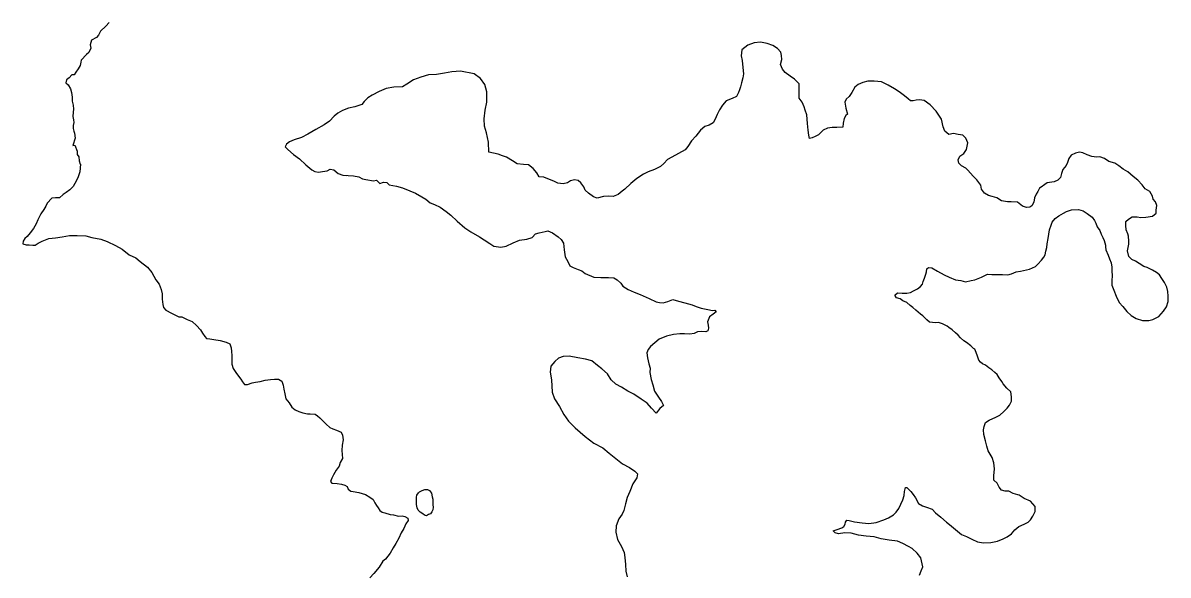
# Model space of a CAD drawing. Extents: x -83719 to 153526, y -11835 to 11446.
# Drawn here: x 7780.2 to 7953.2, y 381.8 to 465.3 of the extents above; entities that cross this region are included whole.
import ezdxf

# ---------------------------------------------------------------- set-up
doc = ezdxf.new("R2010")
doc.units = 0
doc.layers.add('Level 9', color=7, linetype='Continuous')

msp = doc.modelspace()

# ---------------------------------------------------------------- linework, layer by layer
at = {"layer": 'Level 9'}
for points in [[(7793.21, 465.39), (7792.68, 464.82), (7791.89, 464.05), (7791.6, 463.44), (7791.3, 463.11), (7790.54, 462.7), (7790.35, 462), (7790.45, 461.47), (7790.12, 460.86), (7789.76, 460.53), (7788.97, 459.69), (7788.94, 459.39), (7788.84, 458.85), (7788.51, 458.38), (7788.18, 457.85), (7787.92, 457.48), (7787.59, 457.44), (7787.19, 457.01), (7786.76, 456.7), (7786.67, 456.24), (7787, 455.97), (7787.37, 455.37), (7787.54, 454.77), (7787.62, 454.07), (7787.62, 453.47), (7787.65, 453.27), (7787.79, 452.88), (7787.83, 452.28), (7787.77, 451.81), (7787.7, 451.17), (7787.84, 450.67), (7787.85, 450.27), (7787.78, 449.81), (7787.75, 449.37), (7787.86, 448.97), (7787.96, 448.64), (7788.06, 447.91), (7787.71, 446.77), (7788.04, 446.81)], [(7897.43, 453.95), (7897.41, 456.11), (7896.71, 456.81), (7896.07, 457.27), (7895.3, 457.8), (7894.9, 458.3), (7894.63, 459.03), (7894.79, 459.76), (7894.78, 460.4), (7894.65, 460.89), (7894.14, 461.46), (7893.44, 461.92), (7892.61, 462.21), (7891.57, 462.4), (7890.61, 462.3), (7889.65, 461.96), (7888.79, 461.25), (7888.66, 460.35), (7888.84, 459.61), (7888.91, 458.58), (7889.02, 457.61), (7888.92, 457.01), (7888.73, 456.24), (7888.57, 455.64), (7888.41, 455.18), (7888.28, 454.77), (7887.98, 454.2), (7887.32, 453.9), (7886.42, 453.53), (7885.86, 452.89), (7885.37, 452.18), (7885.04, 451.48), (7884.72, 450.74), (7884.46, 450.21), (7883.83, 449.84), (7883.16, 449.63), (7882.5, 449.09), (7881.81, 448.19), (7881.19, 447.48), (7880.59, 446.61), (7880.2, 446.11), (7879.21, 445.56), (7878.21, 445.02), (7877.55, 444.68), (7876.99, 444.08), (7876.46, 443.61), (7875.6, 443.17), (7874.64, 442.79), (7873.91, 442.45), (7872.92, 441.78), (7871.99, 441.04), (7871.1, 440.16), (7870.7, 439.86), (7870.11, 439.35), (7869.35, 439.05), (7868.68, 439.14), (7867.88, 439.07), (7866.92, 438.83), (7866.35, 439.02), (7865.62, 439.55), (7865.12, 440.02), (7864.88, 440.55), (7864.44, 441.14), (7864.04, 441.47), (7863.47, 441.57), (7862.88, 441.43), (7862.45, 441.13), (7861.78, 440.96), (7860.98, 441.08), (7860.38, 441.38), (7859.72, 441.64), (7858.88, 441.97), (7858.18, 442.03), (7857.81, 442.66), (7857.24, 443.29), (7856.54, 443.85), (7855.81, 443.88), (7854.84, 444), (7854.14, 444.46), (7853.2, 445.02), (7852.64, 445.22), (7851.94, 445.45), (7850.54, 445.77), (7850.49, 447.27), (7850.21, 448.67), (7849.91, 449.7), (7849.83, 450.83), (7849.99, 452.1), (7850.24, 453.34), (7850.26, 454.91), (7849.96, 456), (7849.28, 456.9), (7848.35, 457.63), (7846.28, 458.04), (7844.95, 457.9), (7843.86, 457.72), (7842.63, 457.51), (7841.43, 457.47), (7840.3, 457.09), (7839.18, 456.69), (7838.18, 456.04)], [(7838.18, 456.04), (7837.49, 455.64), (7836.22, 455.59), (7835.06, 455.42), (7833.97, 454.94), (7832.91, 454.4), (7832.28, 454), (7831.72, 453.42), (7831.39, 452.99), (7830.33, 452.61), (7829.37, 452.44), (7828.47, 452.06), (7827.74, 451.69), (7827.18, 451.19), (7826.49, 450.45), (7825.66, 449.91), (7824.4, 449.2), (7823.21, 448.49), (7822.25, 447.98), (7821.16, 447.64), (7820.43, 447.33), (7820, 446.99), (7819.77, 446.59), (7820.2, 446.16), (7821.04, 445.4), (7821.94, 444.78), (7822.92, 443.85), (7823.82, 443.09), (7824.25, 442.86), (7824.82, 442.73), (7825.45, 442.84), (7826.15, 442.97), (7826.58, 443.18), (7827.15, 443.08), (7827.78, 442.55), (7828.52, 442.29), (7829.08, 442.26)], [(7919.2, 449.59), (7918.91, 450.75), (7918.13, 451.98), (7917.19, 452.94), (7916.32, 453.56), (7915.62, 453.69), (7915.09, 453.62), (7914.66, 453.52), (7914.26, 453.55), (7913.89, 453.84), (7913.36, 454.27), (7912.55, 454.87), (7911.82, 455.36), (7910.88, 455.89), (7909.88, 456.38), (7908.78, 456.5), (7907.82, 456.53), (7907.02, 456.29), (7906.33, 456.02), (7905.83, 455.61), (7905.4, 454.81), (7904.98, 454.17), (7904.55, 453.8), (7904.35, 453.33), (7904.46, 452.4), (7904.73, 451.5), (7904.5, 451.3), (7904.21, 450.86), (7904.08, 450.13), (7904.02, 449.53), (7903.12, 449.52), (7902.39, 449.52), (7901.72, 449.41), (7901.06, 449.11), (7900.37, 448.4), (7899.84, 448.16), (7899.41, 447.93), (7899.01, 447.86), (7898.87, 448.32), (7898.8, 449.12), (7898.69, 450.12), (7898.61, 451.39), (7898.34, 452.12), (7898.2, 452.62), (7897.87, 453.32), (7897.43, 453.95)], [(7933.49, 439.84), (7933.25, 439.44), (7932.99, 438.87), (7932.85, 438.2), (7932.55, 437.64), (7932.29, 437.44), (7931.79, 437.4), (7931.16, 437.61), (7930.39, 438.21), (7929.43, 438.24), (7928.9, 438.28), (7928, 438.41), (7927.3, 438.85), (7926.6, 439.08), (7926.04, 439.21), (7925.44, 439.55), (7924.97, 440.18), (7924.88, 440.78), (7924.28, 441.58), (7923.71, 442.15), (7922.88, 443.05), (7922.58, 443.35), (7921.95, 443.72), (7921.55, 444.09), (7921.46, 444.59), (7921.69, 445.16), (7922.29, 445.59), (7922.72, 446.15), (7922.89, 447.19), (7922.59, 447.89), (7922.13, 448.36), (7921.46, 448.46), (7920.76, 448.59), (7920.03, 448.46), (7919.43, 448.96), (7919.2, 449.59)], [(7788.04, 446.81), (7788.38, 445.91), (7788.35, 445.44), (7788.62, 445.08), (7788.69, 444.44), (7788.83, 443.95), (7788.86, 443.98), (7788.77, 442.81), (7788.48, 441.91), (7788.02, 441.04), (7787.76, 440.6), (7787.26, 440.1), (7786.7, 439.66), (7786.27, 439.36), (7785.71, 438.88), (7785.08, 438.88), (7784.54, 438.81)], [(7941.66, 435.92), (7942.03, 435.42), (7942.23, 435.02), (7942.46, 434.49), (7942.82, 433.95), (7943.02, 433.39), (7943.32, 432.85), (7943.49, 432.42), (7943.69, 431.72), (7943.69, 431.45), (7943.75, 431.02), (7944.08, 430.18), (7944.28, 429.62), (7944.55, 429.02), (7944.65, 428.38), (7944.64, 427.75), (7944.68, 427.18), (7944.64, 426.28), (7944.64, 425.68), (7944.94, 424.88), (7945.3, 424.01), (7945.77, 423.05), (7946.33, 422.44), (7946.9, 421.68), (7947.59, 421.08), (7948.33, 420.64), (7949.29, 420.31), (7950.22, 420.34), (7950.85, 420.47), (7951.75, 420.9), (7952.45, 421.74), (7952.92, 422.4), (7953.15, 423.2), (7953.15, 424), (7953.12, 424.7), (7952.96, 425.34), (7952.59, 426.07), (7952.23, 426.67), (7951.83, 427.2), (7951.4, 427.57), (7950.8, 427.94), (7950, 428.34), (7949.47, 428.47), (7948.8, 428.94), (7948.21, 429.28), (7947.67, 429.54), (7947.21, 430.01), (7947.01, 430.85), (7947.11, 431.35), (7947.21, 431.85), (7947.24, 432.31), (7947.18, 433.05), (7947.05, 433.41), (7946.82, 434.05), (7946.75, 434.68), (7946.75, 435.28), (7947.18, 435.65), (7947.75, 435.98), (7948.48, 435.98), (7949.01, 435.91), (7949.78, 435.94), (7950.78, 436.11), (7951.34, 436.54), (7951.34, 437.01), (7951.44, 437.71), (7951.24, 438.27), (7950.91, 438.67), (7950.78, 439.14), (7950.38, 439.81), (7949.68, 440.24), (7949.22, 440.81), (7948.59, 441.55), (7947.86, 442.11), (7947.09, 442.78), (7946.36, 443.22), (7945.73, 443.72), (7945.1, 444.12), (7944.2, 444.35), (7943.54, 444.79), (7942.84, 445.05), (7942.34, 444.99), (7941.64, 445.09), (7940.91, 445.36), (7940.28, 445.66), (7939.78, 445.76), (7939.15, 445.63), (7938.52, 445.33), (7938.18, 444.8), (7937.98, 444.2), (7937.78, 443.76), (7937.52, 443.46), (7937.25, 443.16), (7937.05, 442.56), (7936.88, 441.93), (7936.48, 441.56), (7935.95, 441.3), (7934.89, 441.13), (7934.52, 440.87), (7933.99, 440.5), (7933.72, 440.34), (7933.49, 439.84)], [(7828.52, 442.29), (7830.11, 442.21), (7830.91, 442.05), (7831.48, 441.72), (7831.98, 441.62), (7833.14, 441.46), (7833.58, 441.53), (7834.08, 441.04), (7834.64, 441.21), (7835.14, 441.18), (7835.48, 440.81), (7836.61, 440.62), (7837.51, 440.4), (7838.61, 439.94), (7839.48, 439.55), (7840.41, 439.02), (7841.05, 438.66), (7841.69, 438.13), (7842.35, 437.87), (7843.22, 437.47), (7844.12, 436.78), (7844.79, 436.22), (7845.76, 435.33), (7846.94, 434.33), (7847.81, 433.74), (7849.14, 432.98), (7849.84, 432.49), (7850.71, 431.96), (7851.32, 431.57), (7852.38, 431.41), (7853.18, 431.55), (7854.24, 432.06), (7855.17, 432.47), (7856.3, 432.64), (7857.09, 432.85), (7857.59, 433.42), (7858.18, 433.59), (7859.08, 433.76), (7859.44, 433.9), (7860.15, 433.57), (7861.02, 432.95), (7861.48, 432.58), (7861.85, 431.99), (7861.93, 430.99), (7862.1, 429.92), (7862.48, 429.22), (7862.81, 428.59), (7863.28, 428.33), (7864.05, 428.03), (7864.62, 427.81), (7865.12, 427.44), (7866.42, 426.89), (7867.45, 426.83), (7868.65, 426.8), (7869.41, 426.78), (7869.95, 426.48), (7870.48, 425.98), (7870.79, 425.52), (7871.59, 425.03), (7872.52, 424.6), (7873.42, 424.27), (7874.79, 423.62), (7875.83, 423.16), (7876.33, 423.06), (7876.89, 422.97), (7877.59, 423.21), (7878.35, 423.48), (7879.22, 423.22), (7880.18, 422.99), (7880.72, 422.83), (7881.25, 422.7), (7881.85, 422.44), (7882.62, 422.18), (7883.62, 421.99), (7884.35, 421.83), (7884.68, 421.86), (7884.88, 421.63), (7884.42, 421.29), (7883.86, 420.85), (7883.57, 420.12), (7883.67, 419.59), (7883.74, 419.15), (7883.64, 418.75), (7883.35, 418.58), (7882.68, 418.64), (7882.05, 418.61), (7881.55, 418.33), (7880.92, 418.23), (7880.09, 418.32), (7879.39, 418.32), (7878.46, 418.21), (7877.4, 417.93), (7876.3, 417.49), (7875.61, 416.92), (7874.95, 416.41), (7874.62, 415.94), (7874.43, 415.41), (7874.5, 414.68), (7874.7, 413.78), (7874.91, 413.11), (7874.88, 412.48)], [(7784.54, 438.81), (7783.82, 438.07), (7783.62, 437.63), (7783.33, 437.1), (7782.9, 436.43), (7782.44, 435.52), (7782.18, 434.92), (7781.79, 434.25), (7781.26, 433.58), (7780.83, 433.01), (7780.47, 432.71), (7780.21, 432.3), (7780.18, 431.9), (7780.68, 431.77), (7781.11, 431.78), (7781.68, 431.72), (7782.04, 431.72), (7782.47, 432.02), (7783.1, 432.33), (7784.1, 432.7), (7785.09, 432.84), (7786.12, 432.98), (7787.22, 433.19), (7788.38, 433.17), (7789.68, 433.11), (7790.61, 432.89), (7791.94, 432.6), (7792.88, 432.27), (7794.15, 431.68), (7795.15, 431.09), (7796.25, 430.26), (7797.22, 429.8), (7797.89, 429.24), (7799, 428.38), (7799.63, 427.59), (7800.27, 426.46), (7800.78, 425.8), (7801.05, 425), (7801.19, 424.37), (7801.23, 423.53), (7801.3, 422.73), (7801.41, 422.3), (7801.77, 421.9), (7802.61, 421.44), (7803.71, 420.88), (7804.18, 420.86), (7804.98, 420.49), (7805.75, 420.17), (7806.42, 419.57), (7806.99, 418.91), (7807.32, 418.41), (7807.66, 417.91), (7807.93, 417.62), (7808.39, 417.55), (7809.03, 417.46), (7809.99, 417.27), (7810.86, 417.04), (7811.43, 416.78), (7811.63, 416.18), (7811.67, 415.65), (7811.71, 415.05), (7811.75, 414.38), (7811.72, 413.74), (7811.96, 413.05), (7812.33, 412.48), (7812.73, 411.88), (7813.07, 411.45), (7813.34, 411.02), (7813.67, 410.62), (7814.1, 410.66), (7814.8, 410.87), (7815.3, 410.97), (7815.99, 411.11), (7816.79, 411.32), (7817.56, 411.42), (7818.19, 411.46), (7818.79, 411.43), (7819.29, 411.14), (7819.49, 410.54), (7819.6, 409.94), (7819.73, 409.24), (7819.91, 408.47), (7820.38, 407.88), (7820.82, 407.21), (7821.32, 406.82), (7821.85, 406.55), (7822.45, 406.36), (7823.15, 406.23), (7823.58, 406.23), (7824.32, 406.14), (7824.65, 405.88), (7825.05, 405.58), (7825.49, 405.15), (7825.96, 404.62), (7826.53, 404.16), (7826.99, 403.93), (7827.53, 403.76), (7828.26, 403.44), (7828.46, 403), (7828.57, 402.27), (7828.41, 401.47)], [(7929.49, 408.8), (7929.39, 409.54), (7928.79, 410.07), (7928.26, 410.74), (7928.03, 411.11), (7927.63, 411.64), (7927.33, 412.17), (7927, 412.44), (7926.53, 412.84), (7926.1, 413.18), (7925.57, 413.54), (7925.14, 413.78), (7924.8, 414.01), (7924.57, 414.34), (7924.34, 414.91), (7924.14, 415.48), (7923.94, 415.98), (7923.74, 416.08), (7923.38, 416.51), (7922.71, 416.98), (7922.28, 417.22), (7921.78, 417.68), (7921.42, 418.08), (7921.02, 418.45), (7920.55, 418.89), (7920.02, 419.25), (7919.79, 419.45), (7919.06, 419.82), (7918.46, 420.02), (7917.99, 419.99), (7917.56, 420.02), (7917.1, 420.09), (7916.7, 420.43), (7916.1, 421.03), (7915.73, 421.26), (7915.07, 421.86), (7914.61, 422.3), (7914.21, 422.6), (7913.71, 423.06), (7913.11, 423.3), (7912.68, 423.57), (7912.11, 423.73), (7911.88, 424.17), (7912.28, 424.5), (7913.01, 424.43), (7913.71, 424.46), (7914.24, 424.56), (7914.71, 424.8), (7915.31, 425.13), (7915.74, 425.46), (7916.04, 425.83), (7916.14, 426.23), (7916.34, 426.73), (7916.54, 427.33), (7916.64, 427.66), (7916.71, 428.13), (7916.98, 428.33), (7917.47, 428.26), (7918.31, 427.76), (7919.34, 427.22), (7920.1, 426.89), (7921.03, 426.45), (7921.86, 426.35), (7922.56, 426.18), (7923.42, 426.38), (7923.96, 426.48), (7924.46, 426.65), (7924.99, 426.88), (7925.35, 427.08), (7925.89, 427.31), (7926.55, 427.28), (7927.28, 427.28), (7928.15, 427.27), (7928.95, 427.21), (7929.51, 427.37), (7930.18, 427.67), (7930.84, 427.8), (7931.31, 427.87), (7932.21, 428.1), (7933.14, 428.47), (7933.47, 428.83), (7934.04, 429.43), (7934.4, 429.87), (7934.57, 430.27), (7934.67, 430.8), (7934.84, 431.36), (7934.87, 431.93), (7935.04, 432.73), (7935.14, 433.36), (7935.24, 434.03), (7935.48, 434.73), (7935.64, 435.2), (7936.08, 435.73), (7936.64, 436.16), (7937.34, 436.53), (7937.81, 436.79), (7938.54, 437.03), (7939.6, 437.09), (7940.33, 436.89), (7940.93, 436.49), (7941.66, 435.92)], [(7874.88, 412.48), (7875.09, 411.38), (7875.3, 410.58), (7875.6, 409.62), (7876.17, 408.75), (7876.65, 408.06), (7876.95, 407.49), (7876.39, 407.02), (7875.83, 406.32), (7875.12, 407.08), (7874.49, 407.81), (7873.55, 408.4), (7872.45, 409.16), (7871.55, 409.65), (7870.61, 410.24), (7869.74, 410.7), (7869.04, 411.33), (7868.46, 412.23), (7867.63, 413.02), (7866.99, 413.52), (7866.09, 414.24), (7865.15, 414.47), (7864.02, 414.69), (7862.69, 414.92), (7861.79, 414.88), (7861.1, 414.6), (7860.5, 414.13), (7859.91, 413.39), (7859.82, 412.49), (7860.02, 411.33), (7860.14, 409.49), (7860.48, 408.46), (7861.25, 407.3), (7861.9, 406.11), (7862.6, 405.08), (7863.57, 404.08), (7865.08, 402.8), (7866.42, 401.77), (7867.76, 401.05), (7868.73, 400.26), (7869.76, 399.46), (7870.74, 398.67), (7871.8, 398.08), (7872.61, 397.52), (7873.01, 397.12), (7872.91, 396.52), (7872.32, 395.62), (7871.87, 394.44), (7871.44, 393.57), (7871.22, 392.61), (7870.96, 391.6), (7870.7, 391.03), (7870.17, 390.33), (7869.78, 389.26), (7869.72, 388.32), (7870, 387.19), (7870.57, 386.16), (7870.98, 385.23), (7871.08, 384.5), (7871.22, 383.43), (7871.26, 382.4), (7871.47, 381.57)], [(7913.27, 393.86), (7913.33, 394.46), (7913.47, 395.09), (7913.67, 395.09), (7914.3, 394.46), (7914.63, 393.99), (7915, 393.49), (7915.43, 392.66), (7916.06, 392.29), (7916.66, 392.09), (7917.52, 391.79), (7918.02, 391.22), (7918.85, 390.58), (7919.68, 389.85), (7920.11, 389.45), (7921.04, 388.71), (7921.94, 387.98), (7922.7, 387.64), (7923.5, 387.24), (7924.37, 386.87), (7925.26, 386.71), (7926.36, 386.77), (7927.39, 386.97), (7928.22, 387.3), (7928.82, 387.63), (7929.49, 388.07), (7930.02, 388.66), (7930.59, 389.16), (7931.39, 389.53), (7932.02, 389.83), (7932.38, 390.16), (7932.72, 390.73), (7933.08, 391.46), (7933.05, 392.19), (7932.36, 393), (7931.42, 393.43), (7930.66, 393.9), (7930.46, 393.96), (7929.76, 394.17), (7929.1, 394.5), (7928.53, 394.5), (7928, 394.67), (7927.64, 395.1), (7927.34, 395.7), (7926.84, 396.17), (7926.81, 396.84), (7926.94, 397.9), (7926.81, 398.8), (7926.58, 399.61), (7925.98, 400.61), (7925.78, 401.31), (7925.55, 402.14), (7925.32, 403.07), (7925.25, 403.78), (7925.35, 404.31), (7925.56, 404.91), (7926.12, 405.27), (7927.15, 405.71), (7927.72, 406), (7928.35, 406.54), (7928.82, 407.04), (7929.18, 407.54), (7929.48, 408.14), (7929.49, 408.8)], [(7828.41, 401.47), (7828.35, 400.64), (7828.39, 400.04), (7828.43, 399.44), (7828.1, 398.87), (7827.97, 398.3), (7827.48, 397.69), (7827.08, 396.99), (7826.82, 396.49), (7826.66, 395.99), (7826.86, 395.72), (7827.66, 395.66), (7828.32, 395.57), (7828.82, 395.44), (7829.16, 395.24), (7829.33, 394.81), (7829.7, 394.51), (7830.06, 394.48), (7830.93, 394.29), (7831.9, 393.99), (7832.6, 393.63), (7833.07, 393.24), (7833.34, 392.77), (7833.61, 392.34), (7833.84, 391.98), (7834.08, 391.61), (7834.44, 391.35), (7834.84, 391.25), (7835.64, 390.99), (7836.14, 390.96), (7836.91, 390.73), (7837.44, 390.8), (7837.88, 390.67), (7838.31, 390.44), (7838.38, 390.08), (7838.02, 389.57), (7837.72, 388.87), (7837.33, 388.23), (7836.94, 387.43), (7836.51, 386.59), (7836.08, 385.96), (7835.63, 385.15), (7834.97, 384.21), (7834.54, 383.94), (7833.98, 383), (7833.16, 382.06), (7832.6, 381.39)], [(7840.87, 394.77), (7841.27, 394.77), (7841.57, 394.6), (7841.87, 394.21), (7842.01, 393.67), (7842.11, 393.31), (7842.11, 392.87), (7842.08, 392.47), (7842.15, 392.07), (7842.12, 391.67), (7841.96, 391.37), (7841.73, 391.07), (7841.46, 391), (7841.13, 390.8), (7840.83, 390.9), (7840.57, 391.09), (7840.16, 391.36), (7839.86, 391.66), (7839.73, 391.99), (7839.62, 392.49), (7839.65, 392.79), (7839.65, 393.12), (7839.61, 393.62), (7839.68, 393.92), (7839.91, 394.26), (7840.07, 394.43), (7840.5, 394.63)], [(7840.5, 394.63), (7840.87, 394.77)], [(7915.58, 381.79), (7915.88, 382.45), (7916.11, 383.09), (7915.81, 384.45), (7915.25, 385.12), (7914.52, 385.86), (7913.95, 386.16), (7913.09, 386.62), (7912.26, 386.93), (7911, 387.09), (7909.83, 387.3), (7908.77, 387.6), (7907.54, 387.73), (7906.41, 387.87), (7905.28, 388.14), (7904.31, 388.21), (7903.35, 388.07), (7902.88, 388.21), (7902.58, 388.51), (7903.15, 388.74), (7903.88, 388.97), (7904.18, 389.17), (7904.38, 389.54), (7904.42, 389.84), (7904.65, 390.14), (7904.98, 390.1), (7905.78, 389.87), (7906.94, 389.73), (7907.94, 389.63), (7909.07, 389.8), (7910.2, 390.2), (7910.9, 390.46), (7911.67, 390.93), (7912.1, 391.33), (7912.47, 391.89), (7912.77, 392.56), (7913.1, 393.19), (7913.27, 393.86)]]:
    msp.add_lwpolyline(points, dxfattribs=at)

doc.saveas('drawing.dxf')
